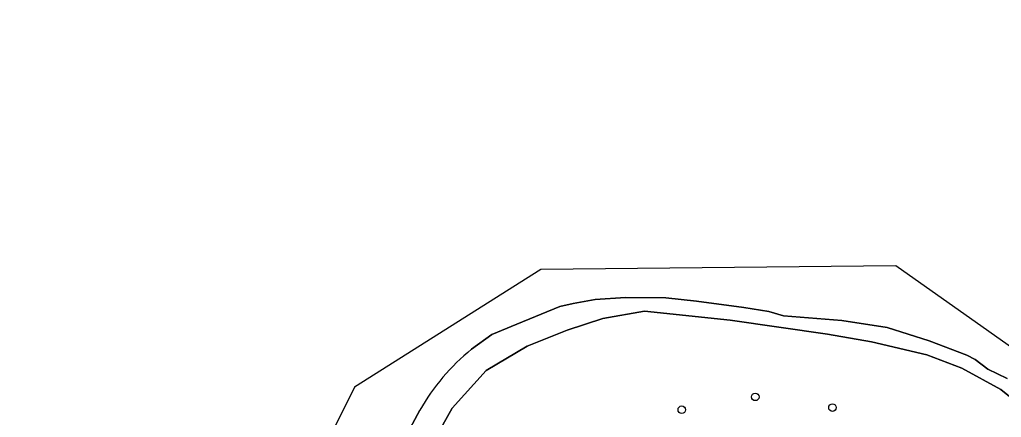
# Model space of a CAD drawing. Extents: x 162722 to 165104, y 384719 to 386284.
# Drawn here: x 162726.2 to 162853.3, y 385590.3 to 385641.8 of the extents above; entities that cross this region are included whole.
import ezdxf

# ---------------------------------------------------------------- set-up
doc = ezdxf.new("R2010")
doc.units = 0
for name, color, linetype in [('IMGEO_Boom', 7, 'Continuous'), ('IMGEO_Groenvoorziening', 7, 'Continuous'), ('IMGEO_Oever', 7, 'Continuous'), ('IMGEO_Waterloop', 7, 'Continuous')]:
    doc.layers.add(name, color=color, linetype=linetype)

msp = doc.modelspace()

# ---------------------------------------------------------------- linework, layer by layer
at = {"layer": 'IMGEO_Boom'}
for centre in [(162821.4, 385592.99), (162811.89, 385591.33), (162831.4, 385591.6)]:
    msp.add_circle(centre, 0.489, dxfattribs=at)
at = {"layer": 'IMGEO_Groenvoorziening'}
msp.add_lwpolyline([(162863.54, 385585.58), (162853.22, 385593.95), (162848.17, 385596.7), (162843.62, 385598.42), (162836.45, 385600.11), (162830.74, 385601.12), (162818.16, 385602.92), (162807.06, 385604.07), (162801.67, 385603.16), (162797.03, 385601.63), (162791.87, 385599.54), (162786.57, 385596.4), (162782.17, 385591.53), (162775.75, 385580.06), (162767.27, 385559.43), (162759.7, 385544.57), (162755.84, 385536.42), (162751.56, 385528.44), (162758.49, 385524.48), (162787.55, 385571.41)], dxfattribs=at)
at = {"layer": 'IMGEO_Oever'}
for points in [[(162838.5, 385601.99), (162832.62, 385602.9), (162825.08, 385603.5), (162823.16, 385604.03), (162819.91, 385604.58), (162813.78, 385605.4), (162809.83, 385605.8), (162804.62, 385605.84), (162800.66, 385605.59), (162797.83, 385605.09), (162796.09, 385604.68), (162790.53, 385602.42), (162787.29, 385601.05), (162784.68, 385599.17)], [(162748.51, 385530.6), (162748.33, 385530.28), (162751.56, 385528.44), (162755.84, 385536.42), (162759.7, 385544.57), (162767.27, 385559.43), (162775.75, 385580.06), (162782.17, 385591.53), (162786.57, 385596.4), (162791.87, 385599.54), (162797.03, 385601.63), (162801.67, 385603.16), (162807.06, 385604.07), (162818.16, 385602.92), (162830.74, 385601.12), (162836.45, 385600.11), (162843.62, 385598.42), (162848.17, 385596.7), (162853.22, 385593.95), (162863.54, 385585.58)], [(162854, 385595.37), (162851.5, 385596.59), (162849.88, 385597.85), (162848.78, 385598.41), (162843.9, 385600.24), (162838.5, 385601.99)], [(162777.97, 385591.27), (162776.38, 385588.28), (162775.06, 385584.7), (162774.49, 385583.39), (162771.44, 385576.34)]]:
    msp.add_lwpolyline(points, dxfattribs=at)
msp.add_arc((162802.65, 385577.13), 28.44, 129.1869, 150.1931, dxfattribs=at)
at = {"layer": 'IMGEO_Waterloop'}
for points in [[(162967.13, 385791.44), (162938.45, 385661.6), (162942.93, 385637.58), (162938.83, 385612.59), (162903.69, 385583.33), (162875.71, 385584.45), (162839.61, 385609.97), (162793.62, 385609.47), (162769.51, 385594.23), (162726.23, 385507.41), (162726.16, 385505.94), (162727.68, 385505.18), (162733.6, 385502.64), (162734, 385503.52), (162734.34, 385504.25), (162742.2, 385521.14), (162745.39, 385525.14)], [(162784.68, 385599.17), (162787.29, 385601.05), (162790.53, 385602.42), (162796.09, 385604.68), (162797.83, 385605.09), (162800.66, 385605.59), (162804.62, 385605.84), (162809.83, 385605.8), (162813.78, 385605.4), (162819.91, 385604.58), (162823.16, 385604.03), (162825.08, 385603.5), (162832.62, 385602.9), (162838.5, 385601.99), (162843.9, 385600.24), (162848.78, 385598.41), (162849.88, 385597.85), (162851.5, 385596.59), (162854, 385595.37)], [(162771.44, 385576.34), (162774.49, 385583.39), (162775.06, 385584.7), (162776.38, 385588.28), (162777.97, 385591.27)]]:
    msp.add_lwpolyline(points, dxfattribs=at)
msp.add_arc((162802.65, 385577.13), 28.44, 129.1869, 150.1931, dxfattribs=at)

doc.saveas('drawing.dxf')
